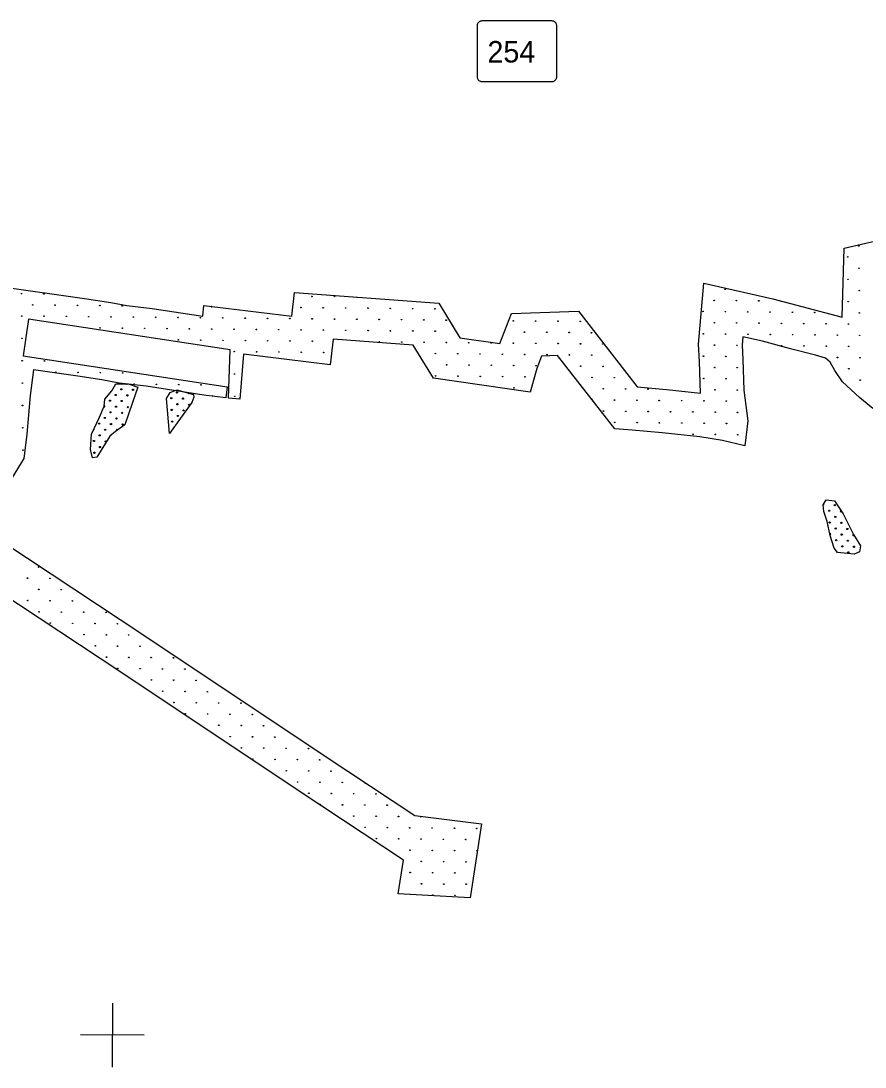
# Model space of a CAD drawing. Extents: x 1612280 to 1883141, y 560852 to 780851.
# Drawn here: x 1745083 to 1759612, y 606978 to 624970 of the extents above; entities that cross this region are included whole.
import ezdxf

# ---------------------------------------------------------------- set-up
doc = ezdxf.new("R2010")
doc.units = 0
for name, color, linetype in [('DESIGN - EROSION CONTROL - Devices', 7, 'Continuous'), ('DESIGN - ROW - Slope Lines', 7, 'Continuous'), ('DESIGN - SCRATCH - User 1', 7, 'Continuous'), ('DESIGN - TRAFFIC CONTROL PERMANENT - Pavement Marking Text', 7, 'Continuous'), ('SURVEY - DRAINAGE - Bridge Hydraulic Data - Points - Locators', 7, 'Continuous')]:
    doc.layers.add(name, color=color, linetype=linetype)

msp = doc.modelspace()

# ---------------------------------------------------------------- linework, layer by layer
at = {"layer": 'DESIGN - EROSION CONTROL - Devices'}
for centre in [(1759504, 621101), (1759504, 621101), (1759314, 620911), (1759314, 620911), (1759508, 620717), (1759508, 620717), (1759318, 620526), (1759318, 620526), (1745093, 620280), (1745093, 620280), (1745477, 620276), (1745477, 620276), (1750092, 620231), (1750092, 620231), (1750477, 620228), (1750477, 620228), (1757204, 620355), (1757204, 620355), (1759512, 620332), (1759512, 620332), (1745287, 620086), (1745287, 620086), (1745671, 620082), (1745671, 620082), (1746056, 620078), (1746056, 620078), (1746441, 620075), (1746441, 620075), (1746825, 620071), (1746825, 620071), (1749902, 620041), (1749902, 620041), (1750286, 620037), (1750286, 620037), (1750671, 620033), (1750671, 620033), (1751055, 620030), (1751055, 620030), (1751440, 620026), (1751440, 620026), (1751824, 620022), (1751824, 620022), (1752209, 620019), (1752209, 620019), (1757014, 620164), (1757014, 620164), (1757398, 620160), (1757398, 620160), (1757783, 620157), (1757783, 620157), (1759321, 620142), (1759321, 620142), (1745097, 619895), (1745097, 619895), (1745481, 619892), (1745481, 619892), (1745866, 619888), (1745866, 619888), (1746250, 619884), (1746250, 619884), (1746635, 619880), (1746635, 619880), (1747019, 619877), (1747019, 619877), (1747404, 619873), (1747404, 619873), (1747788, 619869), (1747788, 619869), (1748173, 619865), (1748173, 619865), (1748557, 619862), (1748557, 619862), (1748942, 619858), (1748942, 619858), (1749327, 619854), (1749327, 619854), (1749711, 619851), (1749711, 619851), (1750096, 619847), (1750096, 619847), (1750480, 619843), (1750480, 619843), (1750865, 619839), (1750865, 619839), (1751249, 619836), (1751249, 619836), (1751634, 619832), (1751634, 619832), (1756824, 619974), (1756824, 619974), (1757208, 619970), (1757208, 619970), (1757593, 619966), (1757593, 619966), (1757977, 619963), (1757977, 619963), (1758362, 619959), (1758362, 619959), (1758746, 619955), (1758746, 619955), (1759515, 619948), (1759515, 619948), (1746444, 619690), (1746444, 619690), (1746829, 619686), (1746829, 619686), (1747213, 619683), (1747213, 619683), (1747598, 619679), (1747598, 619679), (1747983, 619675), (1747983, 619675), (1748367, 619671), (1748367, 619671), (1748752, 619668), (1748752, 619668), (1749136, 619664), (1749136, 619664), (1749521, 619660), (1749521, 619660), (1749905, 619656), (1749905, 619656), (1750290, 619653), (1750290, 619653), (1752018, 619828), (1752018, 619828), (1752403, 619824), (1752403, 619824), (1753557, 619813), (1753557, 619813), (1753941, 619809), (1753941, 619809), (1754326, 619806), (1754326, 619806), (1754710, 619802), (1754710, 619802), (1757018, 619780), (1757018, 619780), (1757402, 619776), (1757402, 619776), (1757787, 619772), (1757787, 619772), (1758171, 619768), (1758171, 619768), (1758556, 619765), (1758556, 619765), (1758940, 619761), (1758940, 619761), (1759325, 619757), (1759325, 619757), (1745100, 619511), (1745100, 619511), (1747792, 619485), (1747792, 619485), (1748177, 619481), (1748177, 619481), (1748561, 619477), (1748561, 619477), (1748946, 619473), (1748946, 619473), (1750674, 619649), (1750674, 619649), (1751059, 619645), (1751059, 619645), (1751443, 619641), (1751443, 619641), (1751828, 619638), (1751828, 619638), (1752213, 619634), (1752213, 619634), (1753751, 619619), (1753751, 619619), (1754135, 619615), (1754135, 619615), (1754520, 619612), (1754520, 619612), (1754904, 619608), (1754904, 619608), (1756827, 619589), (1756827, 619589), (1757212, 619585), (1757212, 619585), (1757596, 619582), (1757596, 619582), (1757981, 619578), (1757981, 619578), (1758365, 619574), (1758365, 619574), (1758750, 619571), (1758750, 619571), (1759135, 619567), (1759135, 619567), (1759519, 619563), (1759519, 619563), (1749330, 619470), (1749330, 619470), (1749715, 619466), (1749715, 619466), (1750099, 619462), (1750099, 619462), (1751253, 619451), (1751253, 619451), (1751638, 619447), (1751638, 619447), (1752022, 619444), (1752022, 619444), (1752407, 619440), (1752407, 619440), (1752791, 619436), (1752791, 619436), (1753176, 619432), (1753176, 619432), (1753560, 619429), (1753560, 619429), (1753945, 619425), (1753945, 619425), (1754330, 619421), (1754330, 619421), (1754714, 619417), (1754714, 619417), (1755099, 619414), (1755099, 619414), (1757021, 619395), (1757021, 619395), (1757406, 619391), (1757406, 619391), (1758175, 619384), (1758175, 619384), (1758560, 619380), (1758560, 619380), (1758944, 619376), (1758944, 619376), (1759329, 619373), (1759329, 619373), (1745104, 619126), (1745104, 619126), (1745489, 619122), (1745489, 619122), (1748755, 619283), (1748755, 619283), (1749140, 619279), (1749140, 619279), (1749524, 619276), (1749524, 619276), (1749909, 619272), (1749909, 619272), (1750294, 619268), (1750294, 619268), (1752216, 619249), (1752216, 619249), (1752601, 619246), (1752601, 619246), (1752985, 619242), (1752985, 619242), (1753370, 619238), (1753370, 619238), (1753755, 619234), (1753755, 619234), (1754139, 619231), (1754139, 619231), (1754524, 619227), (1754524, 619227), (1754908, 619223), (1754908, 619223), (1756831, 619205), (1756831, 619205), (1757216, 619201), (1757216, 619201), (1759138, 619182), (1759138, 619182), (1759523, 619178), (1759523, 619178), (1752410, 619055), (1752410, 619055), (1752795, 619052), (1752795, 619052), (1753180, 619048), (1753180, 619048), (1753564, 619044), (1753564, 619044), (1753949, 619040), (1753949, 619040), (1754718, 619033), (1754718, 619033), (1755102, 619029), (1755102, 619029), (1757025, 619010), (1757025, 619010), (1757410, 619007), (1757410, 619007), (1759332, 618988), (1759332, 618988), (1745683, 618928), (1745683, 618928), (1746067, 618925), (1746067, 618925), (1746452, 618921), (1746452, 618921), (1746836, 618917), (1746836, 618917), (1748759, 618898), (1748759, 618898), (1752220, 618865), (1752220, 618865), (1752605, 618861), (1752605, 618861), (1752989, 618857), (1752989, 618857), (1753374, 618854), (1753374, 618854), (1753758, 618850), (1753758, 618850), (1754912, 618839), (1754912, 618839), (1755296, 618835), (1755296, 618835), (1756835, 618820), (1756835, 618820), (1757219, 618816), (1757219, 618816), (1759527, 618794), (1759527, 618794), (1745108, 618742), (1745108, 618742), (1747030, 618723), (1747030, 618723), (1747415, 618719), (1747415, 618719), (1747800, 618716), (1747800, 618716), (1748184, 618712), (1748184, 618712), (1753568, 618660), (1753568, 618660), (1755106, 618645), (1755106, 618645), (1755491, 618641), (1755491, 618641), (1755875, 618637), (1755875, 618637), (1757029, 618626), (1757029, 618626), (1757413, 618622), (1757413, 618622), (1748763, 618514), (1748763, 618514), (1755300, 618450), (1755300, 618450), (1755685, 618447), (1755685, 618447), (1756069, 618443), (1756069, 618443), (1756454, 618439), (1756454, 618439), (1756838, 618436), (1756838, 618436), (1757223, 618432), (1757223, 618432), (1745111, 618357), (1745111, 618357), (1755110, 618260), (1755110, 618260), (1755494, 618256), (1755494, 618256), (1755879, 618253), (1755879, 618253), (1756263, 618249), (1756263, 618249), (1756648, 618245), (1756648, 618245), (1757033, 618241), (1757033, 618241), (1757417, 618238), (1757417, 618238), (1755304, 618066), (1755304, 618066), (1755689, 618062), (1755689, 618062), (1756073, 618058), (1756073, 618058), (1756458, 618055), (1756458, 618055), (1756842, 618051), (1756842, 618051), (1757227, 618047), (1757227, 618047), (1745115, 617973), (1745115, 617973), (1756652, 617861), (1756652, 617861), (1757036, 617857), (1757036, 617857), (1757421, 617853), (1757421, 617853), (1745119, 617588), (1745119, 617588), (1745387, 615577), (1745387, 615577), (1745197, 615387), (1745197, 615387), (1745582, 615383), (1745582, 615383), (1745391, 615193), (1745391, 615193), (1745776, 615189), (1745776, 615189), (1745201, 615002), (1745201, 615002), (1745585, 614999), (1745585, 614999), (1745970, 614995), (1745970, 614995), (1745395, 614808), (1745395, 614808), (1745779, 614804), (1745779, 614804), (1746164, 614801), (1746164, 614801), (1746549, 614797), (1746549, 614797), (1745589, 614614), (1745589, 614614), (1745974, 614610), (1745974, 614610), (1746358, 614607), (1746358, 614607), (1746743, 614603), (1746743, 614603), (1746168, 614416), (1746168, 614416), (1746552, 614412), (1746552, 614412), (1746937, 614409), (1746937, 614409), (1746362, 614222), (1746362, 614222), (1746746, 614218), (1746746, 614218), (1747131, 614215), (1747131, 614215), (1746556, 614028), (1746556, 614028), (1746941, 614024), (1746941, 614024), (1747325, 614020), (1747325, 614020), (1747710, 614017), (1747710, 614017), (1746750, 613834), (1746750, 613834), (1747135, 613830), (1747135, 613830), (1747519, 613826), (1747519, 613826), (1747904, 613823), (1747904, 613823), (1747329, 613636), (1747329, 613636), (1747713, 613632), (1747713, 613632), (1748098, 613628), (1748098, 613628), (1747523, 613442), (1747523, 613442), (1747908, 613438), (1747908, 613438), (1748292, 613434), (1748292, 613434), (1747717, 613248), (1747717, 613248), (1748102, 613244), (1748102, 613244), (1748486, 613240), (1748486, 613240), (1748871, 613236), (1748871, 613236), (1747911, 613053), (1747911, 613053), (1748296, 613050), (1748296, 613050), (1748680, 613046), (1748680, 613046), (1749065, 613042), (1749065, 613042), (1748490, 612856), (1748490, 612856), (1748875, 612852), (1748875, 612852), (1749259, 612848), (1749259, 612848), (1748684, 612661), (1748684, 612661), (1749069, 612658), (1749069, 612658), (1749453, 612654), (1749453, 612654), (1748878, 612467), (1748878, 612467), (1749263, 612464), (1749263, 612464), (1749647, 612460), (1749647, 612460), (1750032, 612456), (1750032, 612456), (1749072, 612273), (1749072, 612273), (1749457, 612269), (1749457, 612269), (1749842, 612266), (1749842, 612266), (1750226, 612262), (1750226, 612262), (1749651, 612075), (1749651, 612075), (1750036, 612072), (1750036, 612072), (1750420, 612068), (1750420, 612068), (1749845, 611881), (1749845, 611881), (1750230, 611877), (1750230, 611877), (1750614, 611874), (1750614, 611874), (1750039, 611687), (1750039, 611687), (1750424, 611683), (1750424, 611683), (1750809, 611680), (1750809, 611680), (1751193, 611676), (1751193, 611676), (1750234, 611493), (1750234, 611493), (1750618, 611489), (1750618, 611489), (1751003, 611485), (1751003, 611485), (1751387, 611482), (1751387, 611482), (1750812, 611295), (1750812, 611295), (1751197, 611291), (1751197, 611291), (1751581, 611288), (1751581, 611288), (1751966, 611284), (1751966, 611284), (1751006, 611101), (1751006, 611101), (1751391, 611097), (1751391, 611097), (1751775, 611093), (1751775, 611093), (1752160, 611090), (1752160, 611090), (1752545, 611086), (1752545, 611086), (1752929, 611082), (1752929, 611082), (1751201, 610907), (1751201, 610907), (1751585, 610903), (1751585, 610903), (1751970, 610899), (1751970, 610899), (1752354, 610895), (1752354, 610895), (1752739, 610892), (1752739, 610892), (1751779, 610709), (1751779, 610709), (1752164, 610705), (1752164, 610705), (1752548, 610701), (1752548, 610701), (1752933, 610698), (1752933, 610698), (1751973, 610515), (1751973, 610515), (1752358, 610511), (1752358, 610511), (1752742, 610507), (1752742, 610507), (1751783, 610324), (1751783, 610324), (1752168, 610321), (1752168, 610321), (1752552, 610317), (1752552, 610317), (1751977, 610130), (1751977, 610130), (1752362, 610126), (1752362, 610126), (1752746, 610123), (1752746, 610123), (1752171, 609936), (1752171, 609936), (1752556, 609932), (1752556, 609932)]:
    msp.add_circle(centre, 5.28, dxfattribs=at)
for centre, start, end in [((1750861, 620224), 211.8963, 319.4854), ((1748363, 620056), 117.5315, 48.4853), ((1758168, 620153), 197.1299, 313.1713), ((1745298, 618932), 116.7188, 228.9046), ((1748378, 618518), 332.4195, 194.9726), ((1754916, 618454), 289.2968, 146.7043), ((1749838, 612650), 190.1433, 282.5086), ((1750999, 611870), 68.8115, 44.2954), ((1751395, 610713), 358.0018, 115.1052), ((1751787, 609940), 62.5036, 111.0111)]:
    msp.add_arc(centre, 5.28, start, end, dxfattribs=at)
at = {"layer": 'DESIGN - ROW - Slope Lines'}
msp.add_line((1752934, 624869), (1752934, 624037), dxfattribs=at)
msp.add_line((1752934, 624869), (1752934, 624037), dxfattribs=at)
for points in [[(1754307, 624858), (1754307, 624866), (1754307, 624874), (1754306, 624889), (1754305, 624899), (1754303, 624910), (1754301, 624916), (1754298, 624923), (1754293, 624930), (1754288, 624938), (1754283, 624943), (1754277, 624949), (1754272, 624952), (1754266, 624957), (1754261, 624960), (1754253, 624964), (1754247, 624966), (1754239, 624967), (1754230, 624969), (1754222, 624970), (1754213, 624970), (1754201, 624970), (1754192, 624970), (1753034, 624970), (1753025, 624970), (1753015, 624970), (1753006, 624969), (1752996, 624967), (1752992, 624966), (1752985, 624962), (1752978, 624959), (1752973, 624956), (1752964, 624949), (1752958, 624943), (1752953, 624937), (1752949, 624932), (1752943, 624922), (1752940, 624915), (1752938, 624910), (1752937, 624906), (1752937, 624903), (1752936, 624896), (1752935, 624886), (1752935, 624878), (1752934, 624872), (1752934, 624854)], [(1754307, 624858), (1754307, 624866), (1754307, 624874), (1754306, 624889), (1754305, 624899), (1754303, 624910), (1754301, 624916), (1754298, 624923), (1754293, 624930), (1754288, 624938), (1754283, 624943), (1754277, 624949), (1754272, 624952), (1754266, 624957), (1754261, 624960), (1754253, 624964), (1754247, 624966), (1754239, 624967), (1754230, 624969), (1754222, 624970), (1754213, 624970), (1754201, 624970), (1754192, 624970), (1753034, 624970), (1753025, 624970), (1753015, 624970), (1753006, 624969), (1752996, 624967), (1752992, 624966), (1752985, 624962), (1752978, 624959), (1752973, 624956), (1752964, 624949), (1752958, 624943), (1752953, 624937), (1752949, 624932), (1752943, 624922), (1752940, 624915), (1752938, 624910), (1752937, 624906), (1752937, 624903), (1752936, 624896), (1752935, 624886), (1752935, 624878), (1752934, 624872), (1752934, 624854)], [(1754197, 623928), (1754218, 623928), (1754235, 623928), (1754245, 623931), (1754258, 623936), (1754269, 623942), (1754278, 623949), (1754286, 623957), (1754292, 623965), (1754298, 623975), (1754302, 623982), (1754304, 623989), (1754306, 623997), (1754307, 624005), (1754307, 624015), (1754307, 624039), (1754307, 624858)], [(1754197, 623928), (1754218, 623928), (1754235, 623928), (1754245, 623931), (1754258, 623936), (1754269, 623942), (1754278, 623949), (1754286, 623957), (1754292, 623965), (1754298, 623975), (1754302, 623982), (1754304, 623989), (1754306, 623997), (1754307, 624005), (1754307, 624015), (1754307, 624039), (1754307, 624858)], [(1752934, 624037), (1752935, 624028), (1752935, 624018), (1752936, 624009), (1752937, 623999), (1752938, 623990), (1752941, 623982), (1752945, 623975), (1752949, 623968), (1752954, 623960), (1752960, 623954), (1752967, 623948), (1752974, 623942), (1752982, 623938), (1752991, 623934), (1753000, 623931), (1753007, 623930), (1753022, 623929), (1753041, 623928), (1754197, 623928)], [(1752934, 624037), (1752935, 624028), (1752935, 624018), (1752936, 624009), (1752937, 623999), (1752938, 623990), (1752941, 623982), (1752945, 623975), (1752949, 623968), (1752954, 623960), (1752960, 623954), (1752967, 623948), (1752974, 623942), (1752982, 623938), (1752991, 623934), (1753000, 623931), (1753007, 623930), (1753022, 623929), (1753041, 623928), (1754197, 623928)]]:
    msp.add_lwpolyline(points, dxfattribs=at)
at = {"layer": 'DESIGN - SCRATCH - User 1'}
for points in [[(1759217, 619874), (1759253, 621060), (1759926, 621219)], [(1759217, 619874), (1759253, 621060), (1759926, 621219)], [(1744725, 620405), (1746176, 620198), (1746629, 620130), (1746904, 620077), (1747341, 620026), (1748214, 619890)], [(1744725, 620405), (1746176, 620198), (1746629, 620130), (1746904, 620077), (1747341, 620026), (1748214, 619890)], [(1756778, 618568), (1756760, 619115), (1756746, 619410), (1756838, 620461)], [(1756778, 618568), (1756760, 619115), (1756746, 619410), (1756838, 620461)], [(1756838, 620461), (1758024, 620188), (1758522, 620056), (1759217, 619874)], [(1756838, 620461), (1758024, 620188), (1758522, 620056), (1759217, 619874)], [(1749745, 619891), (1749791, 620301)], [(1749745, 619891), (1749791, 620301)], [(1749791, 620301), (1752275, 620114), (1752639, 619519)], [(1749791, 620301), (1752275, 620114), (1752639, 619519)], [(1748214, 619890), (1748229, 620077)], [(1748214, 619890), (1748229, 620077)], [(1748229, 620077), (1749745, 619891)], [(1748229, 620077), (1749745, 619891)], [(1745213, 619840), (1745120, 619209)], [(1745213, 619840), (1745120, 619209)], [(1748657, 618485), (1748686, 619315), (1745213, 619840)], [(1748657, 618485), (1748686, 619315), (1745213, 619840)], [(1753324, 619420), (1753524, 619941)], [(1753324, 619420), (1753524, 619941)], [(1753524, 619941), (1754677, 619976)], [(1753524, 619941), (1754677, 619976)], [(1754677, 619976), (1755691, 618677)], [(1754677, 619976), (1755691, 618677)], [(1750456, 619499), (1750406, 619054)], [(1750456, 619499), (1750406, 619054)], [(1752183, 618828), (1751836, 619395), (1750456, 619499)], [(1752183, 618828), (1751836, 619395), (1750456, 619499)], [(1752639, 619519), (1753324, 619420)], [(1752639, 619519), (1753324, 619420)], [(1757510, 619537), (1757497, 619395), (1757510, 619146), (1757526, 618622), (1757593, 618094), (1757543, 617665)], [(1757510, 619537), (1757497, 619395), (1757510, 619146), (1757526, 618622), (1757593, 618094), (1757543, 617665)], [(1761024, 618391), (1760658, 618204), (1760446, 618108), (1760317, 618079), (1760184, 618075), (1759997, 618141), (1759715, 618329), (1759515, 618495), (1759224, 618761), (1759091, 618957), (1759012, 619102), (1758929, 619169), (1758759, 619219), (1758331, 619331), (1757844, 619460), (1757510, 619537)], [(1761024, 618391), (1760658, 618204), (1760446, 618108), (1760317, 618079), (1760184, 618075), (1759997, 618141), (1759715, 618329), (1759515, 618495), (1759224, 618761), (1759091, 618957), (1759012, 619102), (1758929, 619169), (1758759, 619219), (1758331, 619331), (1757844, 619460), (1757510, 619537)], [(1745120, 619209), (1748631, 618678), (1748608, 618490)], [(1745120, 619209), (1748631, 618678), (1748608, 618490)], [(1748914, 619237), (1748852, 618463)], [(1748914, 619237), (1748852, 618463)], [(1750406, 619054), (1748914, 619237)], [(1750406, 619054), (1748914, 619237)], [(1754045, 619206), (1753962, 618990), (1753850, 618586)], [(1754045, 619206), (1753962, 618990), (1753850, 618586)], [(1754320, 619214), (1754045, 619206)], [(1754320, 619214), (1754045, 619206)], [(1755303, 617956), (1754320, 619214)], [(1755303, 617956), (1754320, 619214)], [(1745300, 618969), (1745244, 618530), (1745186, 617866), (1745136, 617445), (1744419, 616284)], [(1745300, 618969), (1745244, 618530), (1745186, 617866), (1745136, 617445), (1744419, 616284)], [(1748608, 618490), (1748230, 618532), (1747241, 618686), (1746775, 618740), (1746476, 618798), (1746060, 618861), (1745300, 618969)], [(1748608, 618490), (1748230, 618532), (1747241, 618686), (1746775, 618740), (1746476, 618798), (1746060, 618861), (1745300, 618969)], [(1753850, 618586), (1752183, 618828)], [(1753850, 618586), (1752183, 618828)], [(1746317, 617456), (1746280, 617600), (1746297, 617866), (1746435, 618154), (1746515, 618342), (1746528, 618466), (1746646, 618611), (1746716, 618728)], [(1746317, 617456), (1746280, 617600), (1746297, 617866), (1746435, 618154), (1746515, 618342), (1746528, 618466), (1746646, 618611), (1746716, 618728)], [(1746716, 618728), (1746928, 618728), (1747095, 618671), (1747001, 618406), (1746874, 618023)], [(1746716, 618728), (1746928, 618728), (1747095, 618671), (1747001, 618406), (1746874, 618023)], [(1747588, 618476), (1747652, 618581), (1747766, 618628), (1748051, 618547)], [(1747588, 618476), (1747652, 618581), (1747766, 618628), (1748051, 618547)], [(1755691, 618677), (1756195, 618632), (1756778, 618568)], [(1755691, 618677), (1756195, 618632), (1756778, 618568)], [(1747639, 617876), (1747588, 618476)], [(1747639, 617876), (1747588, 618476)], [(1748051, 618547), (1748058, 618497), (1748025, 618406), (1747827, 618141), (1747639, 617876)], [(1748051, 618547), (1748058, 618497), (1748025, 618406), (1747827, 618141), (1747639, 617876)], [(1748852, 618463), (1748657, 618485)], [(1748852, 618463), (1748657, 618485)], [(1746874, 618023), (1746710, 617909), (1746616, 617829), (1746388, 617470), (1746317, 617456)], [(1746874, 618023), (1746710, 617909), (1746616, 617829), (1746388, 617470), (1746317, 617456)], [(1757543, 617665), (1757161, 617752), (1756770, 617815), (1756121, 617886), (1755606, 617931), (1755303, 617956)], [(1757543, 617665), (1757161, 617752), (1756770, 617815), (1756121, 617886), (1755606, 617931), (1755303, 617956)], [(1759427, 615800), (1759136, 615830), (1759082, 615904), (1759012, 616119), (1758958, 616364), (1758901, 616535), (1758891, 616649), (1758941, 616733)], [(1759427, 615800), (1759136, 615830), (1759082, 615904), (1759012, 616119), (1758958, 616364), (1758901, 616535), (1758891, 616649), (1758941, 616733)], [(1758941, 616733), (1759085, 616716), (1759236, 616491), (1759414, 616135), (1759531, 615941), (1759518, 615837), (1759427, 615800)], [(1758941, 616733), (1759085, 616716), (1759236, 616491), (1759414, 616135), (1759531, 615941), (1759518, 615837), (1759427, 615800)], [(1744392, 616259), (1747200, 614404), (1750319, 612325), (1751864, 611305)], [(1744392, 616259), (1747200, 614404), (1750319, 612325), (1751864, 611305)], [(1751669, 610535), (1749905, 611700), (1746785, 613779), (1744005, 615615)], [(1751669, 610535), (1749905, 611700), (1746785, 613779), (1744005, 615615)], [(1751864, 611305), (1753013, 611159)], [(1751864, 611305), (1753013, 611159)], [(1753013, 611159), (1752815, 609886)], [(1753013, 611159), (1752815, 609886)], [(1751578, 609956), (1751669, 610535)], [(1751578, 609956), (1751669, 610535)], [(1752815, 609886), (1751578, 609956)], [(1752815, 609886), (1751578, 609956)]]:
    msp.add_lwpolyline(points, dxfattribs=at)
for centre in [(1746833, 618030), (1746833, 618030), (1747687, 618079), (1747687, 618079), (1759219, 615934), (1759219, 615934)]:
    msp.add_circle(centre, 10.6, dxfattribs=at)
msp.add_arc((1759122, 615837), 10.6, 348.1072, 83.9164, dxfattribs=at)
at = {"layer": 'DESIGN - TRAFFIC CONTROL PERMANENT - Pavement Marking Text'}
for centre in [(1746811, 618634), (1746811, 618634), (1747012, 618627), (1747012, 618627), (1747769, 618579), (1747769, 618579), (1746617, 618440), (1746617, 618440), (1746714, 618537), (1746714, 618537), (1746818, 618433), (1746818, 618433), (1746915, 618530), (1746915, 618530), (1747672, 618482), (1747672, 618482), (1747873, 618475), (1747873, 618475), (1746624, 618239), (1746624, 618239), (1746721, 618336), (1746721, 618336), (1746826, 618231), (1746826, 618231), (1746923, 618328), (1746923, 618328), (1747679, 618280), (1747679, 618280), (1747776, 618378), (1747776, 618378), (1747881, 618273), (1747881, 618273), (1747978, 618370), (1747978, 618370), (1746430, 618044), (1746430, 618044), (1746527, 618142), (1746527, 618142), (1746632, 618037), (1746632, 618037), (1746729, 618134), (1746729, 618134), (1747784, 618176), (1747784, 618176), (1746534, 617940), (1746534, 617940), (1746340, 617746), (1746340, 617746), (1746437, 617843), (1746437, 617843), (1746542, 617738), (1746542, 617738), (1746348, 617544), (1746348, 617544), (1746445, 617641), (1746445, 617641), (1759092, 616644), (1759092, 616644), (1758995, 616547), (1758995, 616547), (1759099, 616442), (1759099, 616442), (1759002, 616345), (1759002, 616345), (1759107, 616240), (1759107, 616240), (1759204, 616338), (1759204, 616338), (1759308, 616233), (1759308, 616233), (1759211, 616136), (1759211, 616136), (1759114, 616039), (1759114, 616039), (1759316, 616031), (1759316, 616031), (1759420, 615927), (1759420, 615927), (1759323, 615830), (1759323, 615830)]:
    msp.add_circle(centre, 10.6, dxfattribs=at)
for centre, start, end in [((1746908, 618731), 197.6128, 342.3872), ((1747970, 618572), 173.835, 334.6119), ((1746520, 618343), 226.1019, 108.0225), ((1746333, 617947), 260.1848, 48.8645), ((1746736, 617932), 12.6436, 236.9017), ((1746639, 617835), 113.3922, 147.8495), ((1758890, 616651), 277.739, 49.4058), ((1759196, 616539), 85.9466, 341.7945), ((1759010, 616143), 263.6985, 121.0092), ((1759413, 616128), 92.9839, 327.2185)]:
    msp.add_arc(centre, 10.6, start, end, dxfattribs=at)
at = {"layer": 'SURVEY - DRAINAGE - Bridge Hydraulic Data - Points - Locators'}
for p, q in [((1746662, 608078), (1746653, 606978)), ((1746662, 608078), (1746653, 606978)), ((1747207, 607524), (1746107, 607532)), ((1747207, 607524), (1746107, 607532))]:
    msp.add_line(p, q, dxfattribs=at)

# ---------------------------------------------------------------- texts
at = {"layer": 'DESIGN - ROW - Slope Lines'}
msp.add_text('254', height=369.6, rotation=0.0011, dxfattribs=at).set_placement((1753112, 624255))
msp.add_text('254', height=369.6, rotation=0.0011, dxfattribs=at).set_placement((1753112, 624255))

doc.saveas('drawing.dxf')
